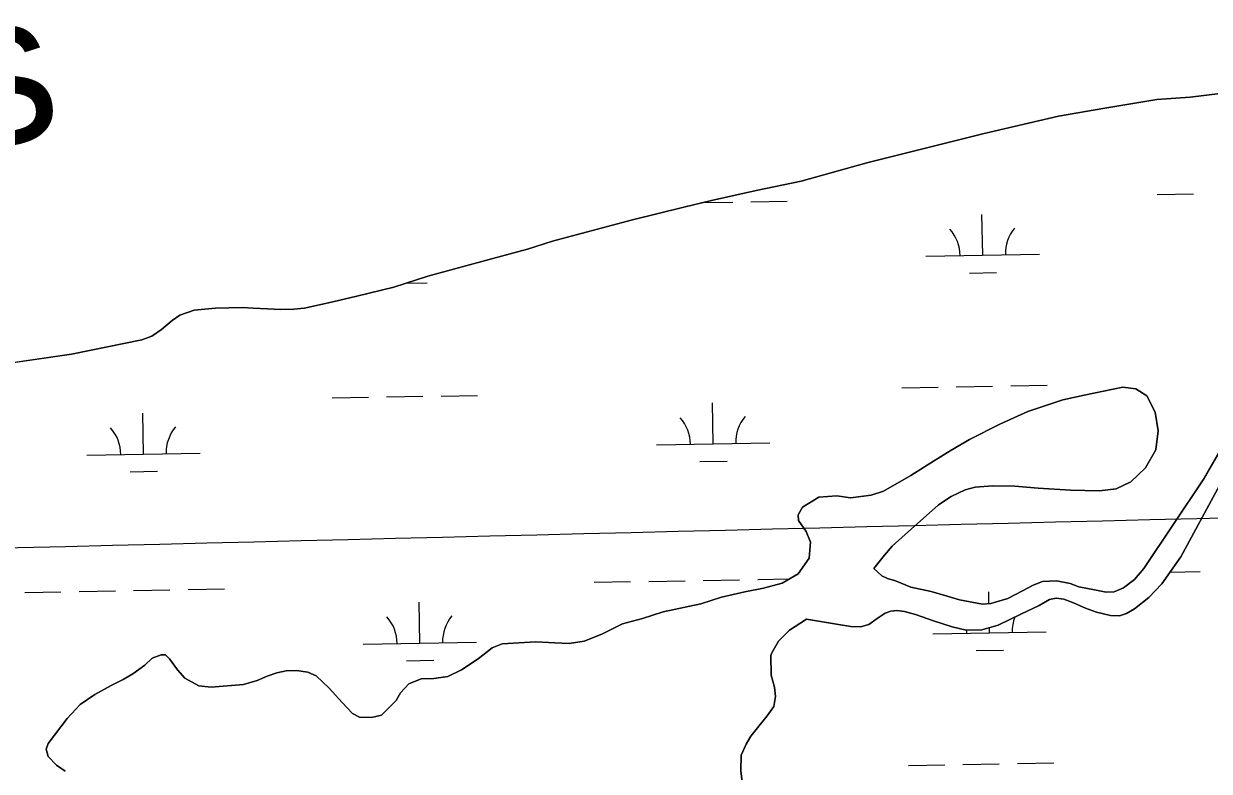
# Model space of a CAD drawing. Extents: x 3914892 to 3953151, y 242587 to 268572.
# Drawn here: x 3946155 to 3947200, y 260432 to 261090 of the extents above; entities that cross this region are included whole.
import ezdxf

# ---------------------------------------------------------------- set-up
doc = ezdxf.new("R2010")
doc.units = 0
for name, color, linetype in [('V-GRID-MAJR', 7, 'Continuous'), ('V-RIVR-IDEN', 7, 'Continuous'), ('V-TOPO-SHOR', 7, 'Continuous'), ('V-WETL-SWMP', 7, 'Continuous')]:
    doc.layers.add(name, color=color, linetype=linetype)

msp = doc.modelspace()

# ---------------------------------------------------------------- linework, layer by layer
at = {"layer": 'V-GRID-MAJR'}
msp.add_spline([(3918942.3880000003, 260140.297), (3924259.416, 260233.496), (3929576.431, 260327.467), (3934893.433, 260422.212), (3940210.42, 260517.73), (3945527.394, 260614.022), (3950844.353, 260711.087), (3950844.3540000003, 260711.087)], degree=3, dxfattribs=at)
at = {"layer": 'V-TOPO-SHOR'}
for points in [[(3947209.429, 261028.953), (3947182.88, 261025.684), (3947153.637, 261023.524), (3947107.825, 261016.138), (3947066.792, 261009.018), (3947001.5810000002, 260993.68600000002), (3946898.069, 260967.832), (3946840.139, 260951.848), (3946800.654, 260943.6), (3946761.179, 260934.78), (3946736.969, 260928.677), (3946691.594, 260917.662), (3946650.808, 260906.91), (3946621.27, 260898.813), (3946598.987, 260891.782), (3946568.495, 260883.67), (3946511.325, 260868.078), (3946481.426, 260858.445), (3946448.828, 260850.302), (3946427.664, 260845.393), (3946402.68, 260839.851), (3946393.3170000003, 260838.946), (3946381.6520000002, 260838.579), (3946370.16, 260839.171), (3946357.33, 260839.935), (3946347.755, 260840.367), (3946324.228, 260839.82), (3946305.503, 260838.01), (3946292.7460000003, 260833.801), (3946286.119, 260829.109), (3946276.671, 260821.122), (3946268.151, 260815.062), (3946259.204, 260812.057), (3946197.397, 260799.456), (3946096.59, 260784.551)], [(3946901.923, 260675.247), (3946912.649, 260678.679), (3946936.694, 260692.321), (3946954.424, 260703.749), (3946971.588, 260714.208), (3946988.566, 260724.278), (3947015.1210000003, 260737.57200000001), (3947039.778, 260748.911), (3947070.806, 260759.002), (3947089.602, 260763.325), (3947123.562, 260770.378), (3947134.943, 260768.818), (3947144.659, 260762.61000000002), (3947151.9990000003, 260748.094), (3947154.745, 260731.776), (3947152.687, 260715.00100000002), (3947143.688, 260699.084), (3947130.781, 260686.957), (3947117.596, 260680.6), (3947102.9960000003, 260678.84100000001), (3947077.578, 260679.613), (3947048.876, 260681.301), (3947028.447, 260683.111), (3947009.2, 260683.207), (3946993.625, 260682.204), (3946984.804, 260679.953), (3946972.3850000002, 260673.99300000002), (3946961.3340000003, 260666.514), (3946931.892, 260640.476), (3946920.304, 260630.291), (3946913.495, 260622.30000000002), (3946904.244, 260610.419)], [(3946904.244, 260610.41899999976), (3946911.367, 260604.08499999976), (3946916.2800000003, 260601.81599999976), (3946923.341, 260599.57899999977), (3946936.696, 260594.11899999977), (3946954.715, 260590.28999999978), (3946968.83, 260586.20799999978), (3946979.616, 260582.85499999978), (3946999.9760000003, 260579.06299999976), (3947007.3850000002, 260579.56199999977), (3947022.153, 260584.07799999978), (3947035.328, 260590.71999999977), (3947044.6240000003, 260595.73899999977), (3947052.968, 260598.98799999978), (3947065.061, 260599.75299999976), (3947077.202, 260597.20399999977), (3947084.8570000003, 260594.38999999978), (3947098.755, 260591.86699999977), (3947108.937, 260589.67499999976), (3947115.9620000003, 260589.97599999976), (3947124.299, 260593.61599999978), (3947133.755, 260600.97999999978), (3947142.201, 260610.47699999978), (3947194.5130000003, 260688.75999999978), (3947229.137, 260749.01399999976)], [(3947210.782, 260687.39599999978), (3947174.69, 260620.87199999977), (3947157.87, 260597.00099999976), (3947146.5300000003, 260585.11799999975), (3947133.8000000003, 260574.97099999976), (3947126.835, 260570.76599999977), (3947120.615, 260568.91699999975), (3947112.806, 260568.99499999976), (3947100.268, 260571.92899999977), (3947090.649, 260575.68899999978), (3947080.038, 260580.21599999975), (3947071.596, 260583.40799999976), (3947064.946, 260584.28499999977), (3947059.105, 260583.21999999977), (3947049.8140000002, 260578.00599999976), (3947033.727, 260570.34599999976), (3947013.767, 260560.67599999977), (3946999.386, 260556.35999999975), (3946985.724, 260556.15599999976), (3946973.38, 260559.09499999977), (3946956.707, 260564.50499999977), (3946941.0100000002, 260569.92999999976), (3946931.208, 260572.71199999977), (3946924.361, 260573.58399999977), (3946919.2970000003, 260572.92299999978), (3946914.248, 260571.09199999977), (3946907.289, 260566.49599999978), (3946899.755, 260561.30799999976), (3946892.3680000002, 260559.24399999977), (3946883.971, 260559.50999999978), (3946873.014, 260561.10199999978), (3946845.0530000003, 260566.03299999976)], [(3946191.718, 260431.897), (3946184.128, 260437.36500000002), (3946176.702, 260444.951), (3946175.0640000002, 260451.47), (3946176.725, 260456.307), (3946193.522, 260478.307), (3946205.075, 260490.80000000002), (3946217.838, 260499.651), (3946232.35, 260507.37600000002), (3946242.855, 260512.73), (3946251.4420000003, 260517.672), (3946262.106, 260525.337), (3946268.362, 260531.59), (3946276.401, 260534.59600000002), (3946280.061, 260534.459), (3946283.772, 260530.859), (3946290.653, 260521.14500000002), (3946297.305, 260513.932), (3946309.531, 260507.188), (3946320.328, 260506.002), (3946348.97, 260508.355), (3946361.043, 260511.80800000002), (3946369.841, 260515.597), (3946378.262, 260518.612), (3946386.512, 260520.467), (3946395.551, 260520.797), (3946405.585, 260519.214), (3946412.947, 260515.859), (3946424.463, 260505.255), (3946435.8170000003, 260492.53), (3946444.816, 260482.85), (3946451.021, 260479.671), (3946461.806, 260479.255), (3946470.629, 260481.31100000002), (3946483.3310000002, 260494.206), (3946487.079, 260500.999), (3946494.468, 260508.80800000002), (3946505.3710000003, 260513.20500000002), (3946516.721, 260513.567), (3946529.011, 260515.484), (3946541.049, 260521.247), (3946555.721, 260531.09), (3946567.899, 260540.511), (3946576.887, 260544.304), (3946606.311, 260545.899), (3946623.262, 260544.998), (3946635.782, 260544.416), (3946649.028, 260546.54), (3946664.72, 260552.549), (3946682.867, 260561.67500000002), (3946700.308, 260566.557), (3946718.509, 260572.218), (3946751.701, 260579.261), (3946769.893, 260585.309), (3946790.609, 260590.046), (3946807.113, 260593.179), (3946823.4050000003, 260597.658), (3946837.717, 260605.957), (3946847.326, 260619.767), (3946848.465, 260633.642), (3946844.475, 260643.011), (3946837.784, 260652.727), (3946837.514, 260657.921), (3946841.264, 260664.519), (3946855.757, 260673.4), (3946871.718, 260674.407), (3946883.6780000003, 260672.662), (3946901.923, 260675.247)], [(3946845.0530000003, 260566.033), (3946829.801, 260556.182), (3946820.13, 260546.606), (3946814.3200000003, 260536.12600000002), (3946813.585, 260533.806), (3946813.843, 260516.68), (3946816.698, 260505.945), (3946817.593, 260497.681), (3946816.184, 260489), (3946810.146, 260480.824), (3946801.84, 260470.11500000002), (3946795.98, 260462.90600000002), (3946791.8540000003, 260455.72400000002), (3946787.381, 260446.033), (3946787.201, 260432.364), (3946789.183, 260415.651)]]:
    msp.add_lwpolyline(points, dxfattribs=at)
at = {"layer": 'V-WETL-SWMP'}
for p, q in [((3947107.825, 261016.13800000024), (3947153.637, 261023.52300000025)), ((3947153.637, 261023.52300000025), (3947182.881, 261025.68400000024)), ((3947182.881, 261025.68400000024), (3947209.429, 261028.95200000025)), ((3947066.792, 261009.01700000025), (3947107.825, 261016.13800000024)), ((3947001.582, 260993.687), (3947066.792, 261009.01700000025)), ((3946898.069, 260967.83300000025), (3947001.582, 260993.68700000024)), ((3946840.139, 260951.847), (3946898.069, 260967.833)), ((3946800.654, 260943.601), (3946840.139, 260951.847)), ((3946761.1780000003, 260934.78), (3946800.654, 260943.601)), ((3947153.829335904, 260939.95523899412), (3947185.8242154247, 260940.5276763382)), ((3946691.593, 260917.66300000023), (3946736.969, 260928.677)), ((3946736.969, 260928.677), (3946761.1780000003, 260934.78)), ((3946753.279382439, 260932.78878751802), (3946779.9811667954, 260933.2665232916)), ((3946795.978606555, 260933.55274196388), (3946827.973486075, 260934.12517930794)), ((3946650.807, 260906.91), (3946691.593, 260917.663)), ((3947000.169779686, 260886.45591366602), (3946999.525787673, 260922.45015312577)), ((3946621.269, 260898.81300000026), (3946650.807, 260906.91000000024)), ((3946598.987, 260891.78100000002), (3946621.269, 260898.81300000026)), ((3946568.494, 260883.67), (3946598.987, 260891.78100000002)), ((3946950.1777804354, 260885.5614803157), (3947050.1617789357, 260887.3503470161)), ((3946511.324, 260868.078), (3946568.494, 260883.67)), ((3946481.427, 260858.445), (3946511.324, 260868.078)), ((3946988.4477398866, 260870.81271885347), (3947012.443899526, 260871.24204686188)), ((3946448.829, 260850.302), (3946481.427, 260858.445)), ((3946492.2590169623, 260861.93514347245), (3946510.6162123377, 260862.2635817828)), ((3946402.68, 260839.85000000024), (3946427.663, 260845.39200000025)), ((3946427.663, 260845.39200000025), (3946448.829, 260850.30200000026)), ((3946286.119, 260829.108), (3946292.7460000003, 260833.80000000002)), ((3946292.7460000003, 260833.80000000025), (3946305.503, 260838.00900000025)), ((3946305.503, 260838.00900000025), (3946324.228, 260839.82100000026)), ((3946324.228, 260839.821), (3946347.755, 260840.366)), ((3946347.755, 260840.366), (3946357.329, 260839.93500000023)), ((3946357.329, 260839.93500000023), (3946370.1610000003, 260839.17100000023)), ((3946370.1610000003, 260839.17100000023), (3946381.651, 260838.578)), ((3946381.651, 260838.578), (3946393.3170000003, 260838.945)), ((3946393.3170000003, 260838.94500000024), (3946402.68, 260839.85000000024)), ((3946276.6720000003, 260821.12100000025), (3946286.119, 260829.10800000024)), ((3946259.204, 260812.057), (3946268.1520000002, 260815.06100000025)), ((3946268.1520000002, 260815.06100000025), (3946276.6720000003, 260821.12100000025)), ((3946197.397, 260799.457), (3946259.204, 260812.057)), ((3946096.59, 260784.55000000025), (3946197.397, 260799.457)), ((3946976.8307699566, 260770.58786926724), (3947008.825649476, 260771.16030661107)), ((3947024.8230892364, 260771.44652528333), (3947056.817968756, 260772.0189626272)), ((3946427.0107634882, 260760.7507481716), (3946459.0056430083, 260761.32318551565)), ((3946475.003082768, 260761.60940418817), (3946506.997962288, 260762.181841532)), ((3946522.9954020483, 260762.46806020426), (3946554.9902815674, 260763.04049754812)), ((3946928.838450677, 260769.72921325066), (3946960.833330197, 260770.30165059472)), ((3947089.602, 260763.32500000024), (3947070.806, 260759.00100000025)), ((3947123.563, 260770.378), (3947089.602, 260763.325)), ((3947134.9420000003, 260768.81700000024), (3947123.563, 260770.378)), ((3947144.6580000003, 260762.61100000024), (3947134.9420000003, 260768.81700000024)), ((3947151.998, 260748.094), (3947144.6580000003, 260762.61100000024)), ((3946762.6317542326, 260720.31809048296), (3946761.9877622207, 260756.31232994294)), ((3947070.806, 260759.00100000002), (3947039.778, 260748.912)), ((3946260.8040670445, 260711.3396254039), (3946260.160075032, 260747.33386486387)), ((3947039.778, 260748.91200000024), (3947015.12, 260737.57200000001)), ((3947154.744, 260731.776), (3947151.998, 260748.094)), ((3947229.137, 260749.01300000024), (3947194.514, 260688.76)), ((3947015.12, 260737.57200000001), (3946988.566, 260724.278)), ((3947152.687, 260715), (3947154.744, 260731.776)), ((3946712.639754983, 260719.42365713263), (3946812.6237534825, 260721.2125238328)), ((3946988.566, 260724.278), (3946971.588, 260714.20700000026)), ((3946210.812067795, 260710.44519205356), (3946310.796066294, 260712.23405875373)), ((3946971.588, 260714.20700000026), (3946954.423, 260703.74900000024)), ((3947143.687, 260699.083), (3947152.687, 260715)), ((3946750.909714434, 260704.6748956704), (3946774.905874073, 260705.10422367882)), ((3946954.423, 260703.74900000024), (3946936.6950000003, 260692.32000000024)), ((3947130.781, 260686.95700000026), (3947143.687, 260699.083)), ((3946249.0820272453, 260695.69643059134), (3946273.078186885, 260696.12575859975)), ((3946936.6950000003, 260692.32000000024), (3946912.649, 260678.67900000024)), ((3947194.514, 260688.76), (3947142.201, 260610.47700000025)), ((3947174.69, 260620.87300000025), (3947210.782, 260687.39500000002)), ((3946912.649, 260678.67900000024), (3946901.923, 260675.24600000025)), ((3946972.384, 260673.994), (3946984.805, 260679.954)), ((3946984.805, 260679.954), (3946993.6240000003, 260682.204)), ((3946993.6240000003, 260682.204), (3947009.199, 260683.207)), ((3947009.199, 260683.207), (3947028.447, 260683.111)), ((3947028.447, 260683.111), (3947048.876, 260681.301)), ((3947048.876, 260681.301), (3947077.578, 260679.614)), ((3947077.578, 260679.61400000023), (3947102.9960000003, 260678.84100000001)), ((3947102.9960000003, 260678.84100000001), (3947117.597, 260680.60000000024)), ((3947117.597, 260680.60000000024), (3947130.781, 260686.95700000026)), ((3946855.758, 260673.39900000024), (3946841.264, 260664.52000000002)), ((3946871.718, 260674.40800000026), (3946855.758, 260673.39900000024)), ((3946883.677, 260672.663), (3946871.718, 260674.40800000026)), ((3946901.923, 260675.24600000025), (3946883.677, 260672.663)), ((3946931.892, 260640.475), (3946961.333, 260666.514)), ((3946961.333, 260666.514), (3946972.384, 260673.994)), ((3946841.264, 260664.52000000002), (3946837.514, 260657.92)), ((3946837.514, 260657.92), (3946837.784, 260652.727)), ((3946837.784, 260652.727), (3946844.474, 260643.01200000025)), ((3946844.474, 260643.01200000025), (3946848.464, 260633.64100000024)), ((3946920.304, 260630.29200000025), (3946931.892, 260640.475)), ((3946848.464, 260633.64100000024), (3946847.325, 260619.76600000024)), ((3946913.495, 260622.299), (3946920.304, 260630.29200000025)), ((3946847.325, 260619.76600000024), (3946837.716, 260605.957)), ((3946904.2430000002, 260610.42000000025), (3946913.495, 260622.299)), ((3947157.87, 260597), (3947174.69, 260620.87300000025)), ((3946837.716, 260605.957), (3946823.406, 260597.659)), ((3946911.366, 260604.08500000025), (3946904.2430000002, 260610.42000000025)), ((3946916.2800000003, 260601.81600000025), (3946911.366, 260604.08500000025)), ((3947142.201, 260610.47700000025), (3947133.755, 260600.98000000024)), ((3947165.2191262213, 260607.4307782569), (3947191.77532772, 260607.90590933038)), ((3946657.952761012, 260598.35500690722), (3946689.9476405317, 260598.9274442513)), ((3946705.945080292, 260599.21366292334), (3946737.9399598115, 260599.78610026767)), ((3946753.9373995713, 260600.0723189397), (3946785.932279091, 260600.64475628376)), ((3946801.929718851, 260600.93097495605), (3946829.911927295, 260601.4316194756)), ((3946823.406, 260597.65900000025), (3946807.113, 260593.18000000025)), ((3946923.341, 260599.58000000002), (3946916.2800000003, 260601.816)), ((3946936.697, 260594.119), (3946923.341, 260599.58000000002)), ((3946954.714, 260590.29000000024), (3946936.697, 260594.11900000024)), ((3947044.623, 260595.73900000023), (3947035.328, 260590.719)), ((3947052.968, 260598.98700000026), (3947044.623, 260595.73900000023)), ((3947065.06, 260599.75400000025), (3947052.968, 260598.98700000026)), ((3947077.201, 260597.204), (3947065.06, 260599.75400000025)), ((3947084.856, 260594.39), (3947077.201, 260597.204)), ((3947098.754, 260591.866), (3947084.856, 260594.39)), ((3947124.3000000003, 260593.61600000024), (3947115.961, 260589.977)), ((3947133.755, 260600.98000000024), (3947124.3000000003, 260593.61600000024)), ((3947146.531, 260585.11800000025), (3947157.87, 260597)), ((3946156.1250738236, 260589.37654182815), (3946188.1199533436, 260589.94897917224)), ((3946204.117393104, 260590.23519784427), (3946236.112272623, 260590.8076351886)), ((3946252.1097123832, 260591.09385386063), (3946284.104591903, 260591.6662912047)), ((3946300.102031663, 260591.95250987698), (3946332.0969111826, 260592.52494722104)), ((3946769.893, 260585.30800000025), (3946751.7, 260579.261)), ((3946790.608, 260590.045), (3946769.893, 260585.30800000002)), ((3946807.113, 260593.18), (3946790.608, 260590.045)), ((3946968.83, 260586.20700000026), (3946954.714, 260590.29000000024)), ((3946979.617, 260582.855), (3946968.83, 260586.207)), ((3946999.975, 260579.06200000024), (3946979.617, 260582.85500000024)), ((3947005.6626478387, 260579.44649758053), (3947005.4768999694, 260589.82838611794)), ((3947022.154, 260584.07900000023), (3947007.386, 260579.56300000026)), ((3947035.328, 260590.719), (3947022.154, 260584.07900000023)), ((3947049.8140000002, 260578.00500000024), (3947059.106, 260583.22000000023)), ((3947059.106, 260583.22000000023), (3947064.947, 260584.28400000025)), ((3947064.947, 260584.28400000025), (3947071.597, 260583.408)), ((3947071.597, 260583.408), (3947080.039, 260580.21600000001)), ((3947108.938, 260589.676), (3947098.754, 260591.866)), ((3947115.961, 260589.977), (3947108.938, 260589.676)), ((3947133.8000000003, 260574.97100000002), (3947146.531, 260585.11800000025)), ((3946504.2932047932, 260544.85568157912), (3946503.649212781, 260580.84992103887)), ((3946751.7, 260579.261), (3946718.509, 260572.219)), ((3946914.248, 260571.09100000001), (3946919.296, 260572.923)), ((3946919.296, 260572.923), (3946924.362, 260573.58500000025)), ((3946924.362, 260573.58500000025), (3946931.207, 260572.71200000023)), ((3946931.207, 260572.71200000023), (3946941.009, 260569.931)), ((3947007.386, 260579.563), (3946999.975, 260579.06200000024)), ((3947033.727, 260570.34600000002), (3947049.8140000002, 260578.00500000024)), ((3947080.039, 260580.21600000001), (3947090.648, 260575.69000000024)), ((3947090.648, 260575.69000000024), (3947100.269, 260571.93)), ((3947126.835, 260570.767), (3947133.8000000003, 260574.97100000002)), ((3946700.309, 260566.55700000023), (3946682.8680000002, 260561.676)), ((3946718.509, 260572.219), (3946700.309, 260566.55700000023)), ((3946829.802, 260556.182), (3946845.052, 260566.034)), ((3946845.052, 260566.034), (3946873.014, 260561.102)), ((3946899.755, 260561.30800000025), (3946907.29, 260566.49700000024)), ((3946907.29, 260566.49700000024), (3946914.248, 260571.09100000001)), ((3946941.009, 260569.931), (3946956.707, 260564.505)), ((3946956.707, 260564.505), (3946973.381, 260559.09400000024)), ((3947013.7660000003, 260560.676), (3947033.727, 260570.34600000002)), ((3947100.269, 260571.93), (3947112.807, 260568.995)), ((3947112.807, 260568.995), (3947120.616, 260568.91700000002)), ((3947120.616, 260568.91700000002), (3947126.835, 260570.767)), ((3946664.721, 260552.55000000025), (3946649.029, 260546.54100000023)), ((3946682.8680000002, 260561.676), (3946664.721, 260552.55000000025)), ((3946820.13, 260546.60600000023), (3946829.802, 260556.182)), ((3946873.014, 260561.10200000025), (3946883.97, 260559.51)), ((3946883.97, 260559.51), (3946892.3680000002, 260559.245)), ((3946892.3680000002, 260559.245), (3946899.755, 260561.30800000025)), ((3946956.128892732, 260552.93971330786), (3947056.1128912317, 260554.72858000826)), ((3946973.381, 260559.09400000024), (3946985.724, 260556.15600000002)), ((3946985.724, 260556.15600000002), (3946999.3850000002, 260556.361)), ((3946999.3850000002, 260556.361), (3947013.7660000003, 260560.676)), ((3947006.1208919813, 260553.8341466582), (3947006.0399567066, 260558.35781094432)), ((3946454.301205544, 260543.9612482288), (3946554.285204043, 260545.7501149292)), ((3946576.8880000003, 260544.30300000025), (3946567.899, 260540.511)), ((3946606.311, 260545.9), (3946576.8880000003, 260544.303)), ((3946623.262, 260544.999), (3946606.311, 260545.9)), ((3946635.781, 260544.41700000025), (3946623.262, 260544.99900000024)), ((3946649.029, 260546.54100000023), (3946635.781, 260544.41700000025)), ((3946814.321, 260536.12600000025), (3946820.13, 260546.60600000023)), ((3946268.363, 260531.59000000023), (3946262.105, 260525.33700000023)), ((3946276.401, 260534.597), (3946268.363, 260531.59)), ((3946280.06, 260534.46), (3946276.401, 260534.597)), ((3946283.771, 260530.85900000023), (3946280.06, 260534.46)), ((3946290.653, 260521.14600000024), (3946283.771, 260530.85900000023)), ((3946555.722, 260531.09), (3946541.0500000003, 260521.24700000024)), ((3946567.899, 260540.511), (3946555.722, 260531.09)), ((3946813.586, 260533.80500000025), (3946814.321, 260536.12600000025)), ((3946813.843, 260516.68), (3946813.586, 260533.80500000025)), ((3946994.398852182, 260538.19095184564), (3947018.3950118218, 260538.62027985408)), ((3946262.105, 260525.33700000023), (3946251.4420000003, 260517.671)), ((3946297.305, 260513.93200000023), (3946290.653, 260521.14600000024)), ((3946386.511, 260520.468), (3946378.2630000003, 260518.612)), ((3946395.552, 260520.796), (3946386.511, 260520.468)), ((3946405.5840000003, 260519.21400000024), (3946395.552, 260520.796)), ((3946492.5711649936, 260529.21248676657), (3946516.5673246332, 260529.641814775)), ((3946541.0500000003, 260521.24700000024), (3946529.011, 260515.48500000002)), ((3946242.855, 260512.73000000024), (3946232.35, 260507.37600000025)), ((3946251.4420000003, 260517.671), (3946242.855, 260512.73000000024)), ((3946309.532, 260507.187), (3946297.305, 260513.93200000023)), ((3946361.043, 260511.80900000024), (3946348.97, 260508.35600000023)), ((3946369.84, 260515.598), (3946361.043, 260511.80900000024)), ((3946378.2630000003, 260518.612), (3946369.84, 260515.598)), ((3946412.948, 260515.86000000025), (3946405.5840000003, 260519.21400000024)), ((3946424.463, 260505.255), (3946412.948, 260515.86000000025)), ((3946505.372, 260513.20500000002), (3946494.467, 260508.80700000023)), ((3946516.722, 260513.568), (3946505.372, 260513.20500000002)), ((3946529.011, 260515.48500000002), (3946516.722, 260513.568)), ((3946816.699, 260505.94400000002), (3946813.843, 260516.68)), ((3946217.839, 260499.652), (3946205.076, 260490.80000000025)), ((3946232.35, 260507.37600000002), (3946217.839, 260499.652)), ((3946320.328, 260506.002), (3946309.532, 260507.187)), ((3946348.97, 260508.356), (3946320.328, 260506.002)), ((3946435.8170000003, 260492.53), (3946424.463, 260505.255)), ((3946487.078, 260500.998), (3946483.3310000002, 260494.20500000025)), ((3946494.467, 260508.80700000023), (3946487.078, 260500.998)), ((3946817.592, 260497.682), (3946816.699, 260505.94400000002)), ((3946205.076, 260490.80000000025), (3946193.523, 260478.30800000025)), ((3946444.816, 260482.84900000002), (3946435.8170000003, 260492.53)), ((3946483.3310000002, 260494.20500000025), (3946470.629, 260481.312)), ((3946810.147, 260480.825), (3946816.183, 260489)), ((3946816.183, 260489), (3946817.592, 260497.682)), ((3946451.022, 260479.67), (3946444.816, 260482.84900000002)), ((3946461.807, 260479.25500000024), (3946451.022, 260479.67)), ((3946470.629, 260481.31200000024), (3946461.807, 260479.25500000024)), ((3946801.839, 260470.11500000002), (3946810.147, 260480.825)), ((3946193.523, 260478.30800000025), (3946176.724, 260456.30800000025)), ((3946795.981, 260462.90600000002), (3946801.839, 260470.11500000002)), ((3946791.8540000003, 260455.723), (3946795.981, 260462.90600000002)), ((3946176.724, 260456.30800000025), (3946175.0640000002, 260451.47100000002)), ((3946175.0640000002, 260451.47100000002), (3946176.702, 260444.95200000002)), ((3946787.381, 260446.032), (3946791.8540000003, 260455.723)), ((3946176.702, 260444.95200000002), (3946184.129, 260437.36500000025)), ((3946184.129, 260437.36500000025), (3946191.718, 260431.89700000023)), ((3946787.201, 260432.36500000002), (3946787.381, 260446.032)), ((3946934.7895629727, 260437.1074462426), (3946966.7844424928, 260437.67988358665)), ((3946982.781882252, 260437.96610225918), (3947014.776761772, 260438.538539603)), ((3947030.7742015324, 260438.82475827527), (3947062.769081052, 260439.39719561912)), ((3946789.184, 260415.65), (3946787.201, 260432.36500000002))]:
    msp.add_line(p, q, dxfattribs=at)
for centre, radius, start, end in [((3946944.927189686, 260885.94241838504), 35.24628790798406, 0.25317973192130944, 41.79683806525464), ((3947055.3953824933, 260887.9188633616), 35.24628790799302, 140.25317672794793, 181.79683506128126), ((3946707.389164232, 260719.80459520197), 35.24628790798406, 0.25317973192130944, 41.79683806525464), ((3946817.8573570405, 260721.78104017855), 35.24628790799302, 140.25317672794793, 181.79683506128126), ((3946205.561477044, 260710.8261301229), 35.24628790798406, 0.25317973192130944, 41.79683806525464), ((3946316.029669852, 260712.8025750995), 35.24628790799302, 140.25317672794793, 181.79683506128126), ((3946449.0506147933, 260544.34218629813), 35.24628790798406, 0.25317973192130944, 41.79683806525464), ((3946559.5188076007, 260546.3186312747), 35.24628790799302, 140.25317672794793, 181.79683506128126), ((3947061.3464947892, 260555.29709635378), 35.24628790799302, 159.3047785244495, 181.79683506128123), ((3946950.878301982, 260553.3206513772), 35.24628790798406, 0.2531797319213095, 4.621080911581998)]:
    msp.add_arc(centre, radius, start, end, dxfattribs=at)

# ---------------------------------------------------------------- texts
at = {"layer": 'V-RIVR-IDEN'}
msp.add_text('Pass', height=132.99973599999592, rotation=10.345153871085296, dxfattribs=at).set_placement((3945802.814991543, 260922.53046523))

doc.saveas('drawing.dxf')
